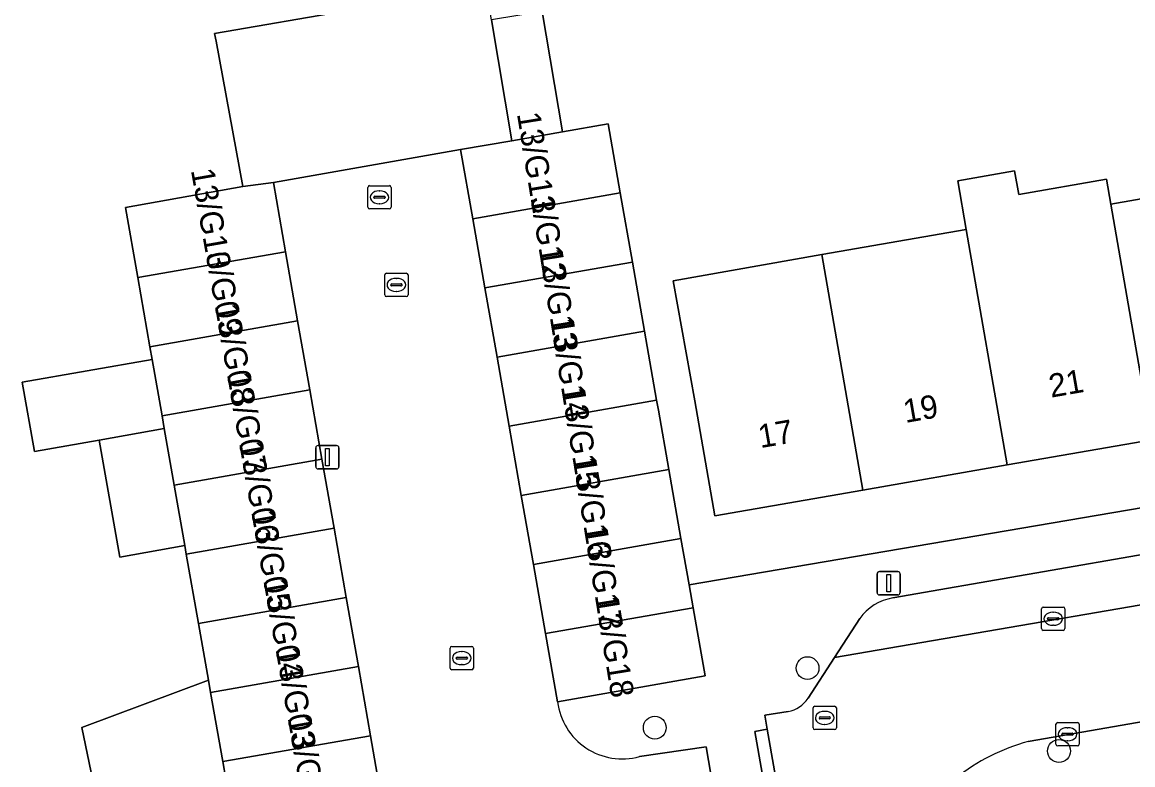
# Model space of a CAD drawing. Extents: x 162879 to 165540, y 384011 to 385181.
# Drawn here: x 164313.21 to 164360.84, y 384468.97 to 384500.81 of the extents above; entities that cross this region are included whole.
import ezdxf

# ---------------------------------------------------------------- set-up
doc = ezdxf.new("R2010")
doc.units = 0
for name, color, linetype in [('IMGEO_Boom', 7, 'Continuous'), ('IMGEO_Erf', 7, 'Continuous'), ('IMGEO_Kolk', 7, 'Continuous'), ('IMGEO_Lichtmast', 7, 'Continuous'), ('IMGEO_Pand', 7, 'Continuous'), ('IMGEO_Pand_nummerreeks', 7, 'Continuous'), ('IMGEO_Parkeervlak_open', 7, 'Continuous'), ('IMGEO_Rijbaan_lokaal_open', 7, 'Continuous'), ('IMGEO_Rioolput', 7, 'Continuous'), ('IMGEO_Voetpad_open', 7, 'Continuous')]:
    doc.layers.add(name, color=color, linetype=linetype)

msp = doc.modelspace()

# ---------------------------------------------------------------- linework, layer by layer
at = {"layer": 'IMGEO_Boom'}
for centre in [(164346.895, 384473.115), (164340.343, 384470.56), (164357.678, 384469.56)]:
    msp.add_circle(centre, 0.489, dxfattribs=at)
at = {"layer": 'IMGEO_Erf'}
for points in [[(164323.63, 384438.372), (164321.23, 384452.446), (164316.76, 384451.807), (164316.201, 384455.705), (164320.568, 384456.33), (164319.501, 384462.586), (164317.494, 384462.233), (164315.777, 384470.571), (164321.2, 384472.597), (164320.772, 384475.035), (164320.251, 384478), (164320.187, 384478.367), (164317.401, 384477.877), (164316.519, 384482.896), (164313.734, 384482.406), (164313.213, 384485.374), (164318.783, 384486.353), (164318.688, 384486.895), (164318.167, 384489.86), (164317.639, 384492.865), (164322.669, 384493.763), (164321.526, 384500), (164321.467, 384500.324), (164333.095, 384502.344)], [(164335.511, 384501.276), (164336.379, 384496.112), (164338.34, 384496.455), (164338.86, 384493.495), (164339.381, 384490.53), (164339.902, 384487.565), (164340.423, 384484.6), (164340.497, 384484.177), (164340.944, 384481.635), (164341.465, 384478.67), (164341.812, 384476.692), (164368.416, 384481.213)], [(164361.655, 384482.905), (164355.46, 384481.828), (164349.265, 384480.752), (164342.914, 384479.648), (164342.058, 384484.575), (164341.133, 384489.729), (164347.512, 384490.846), (164353.705, 384491.93), (164353.342, 384494.019), (164355.777, 384494.443), (164355.953, 384493.433), (164359.714, 384494.087), (164359.9, 384493.014), (164366.169, 384494.111)]]:
    msp.add_lwpolyline(points, dxfattribs=at)
at = {"layer": 'IMGEO_Kolk'}
for p, q in [((164328.759, 384489.124), (164328.759, 384489.976)), ((164328.834, 384490.05), (164329.686, 384490.05)), ((164329.247, 384489.83), (164329.272, 384489.83)), ((164329.76, 384489.976), (164329.76, 384489.124)), ((164329.018, 384489.544), (164329.018, 384489.556)), ((164329.456, 384489.507), (164329.058, 384489.507)), ((164329.061, 384489.593), (164329.459, 384489.593)), ((164329.502, 384489.556), (164329.502, 384489.544)), ((164329.686, 384489.05), (164328.834, 384489.05)), ((164329.27, 384489.27), (164329.245, 384489.27)), ((164356.93, 384474.807), (164356.93, 384475.659)), ((164357.005, 384475.733), (164357.857, 384475.733)), ((164357.418, 384475.513), (164357.443, 384475.513)), ((164357.931, 384475.659), (164357.931, 384474.807)), ((164357.189, 384475.227), (164357.189, 384475.239)), ((164357.627, 384475.19), (164357.229, 384475.19)), ((164357.232, 384475.276), (164357.63, 384475.276)), ((164357.673, 384475.239), (164357.673, 384475.227)), ((164357.857, 384474.733), (164357.005, 384474.733)), ((164357.441, 384474.953), (164357.416, 384474.953)), ((164331.564, 384473.118), (164331.564, 384473.97)), ((164331.639, 384474.044), (164332.491, 384474.044)), ((164332.052, 384473.824), (164332.077, 384473.824)), ((164332.565, 384473.97), (164332.565, 384473.118)), ((164331.823, 384473.538), (164331.823, 384473.55)), ((164332.261, 384473.501), (164331.863, 384473.501)), ((164331.866, 384473.587), (164332.264, 384473.587)), ((164332.075, 384473.264), (164332.05, 384473.264)), ((164332.307, 384473.55), (164332.307, 384473.538)), ((164332.491, 384473.044), (164331.639, 384473.044)), ((164357.623, 384470.781), (164358.475, 384470.781)), ((164357.548, 384469.855), (164357.548, 384470.707)), ((164357.807, 384470.275), (164357.807, 384470.287)), ((164357.85, 384470.324), (164358.248, 384470.324)), ((164358.036, 384470.561), (164358.061, 384470.561)), ((164358.291, 384470.287), (164358.291, 384470.275)), ((164358.549, 384470.707), (164358.549, 384469.855)), ((164358.245, 384470.238), (164357.847, 384470.238)), ((164358.059, 384470.001), (164358.034, 384470.001)), ((164358.475, 384469.781), (164357.623, 384469.781))]:
    msp.add_line(p, q, dxfattribs=at)
for points in [[(164328.759, 384489.124), (164328.759, 384489.976)], [(164328.834, 384490.05), (164329.686, 384490.05)], [(164329.76, 384489.976), (164329.76, 384489.124)], [(164329.686, 384489.05), (164328.834, 384489.05)], [(164356.93, 384474.807), (164356.93, 384475.659)], [(164357.005, 384475.733), (164357.857, 384475.733)], [(164357.931, 384475.659), (164357.931, 384474.807)], [(164357.857, 384474.733), (164357.005, 384474.733)], [(164331.564, 384473.118), (164331.564, 384473.97)], [(164331.639, 384474.044), (164332.491, 384474.044)], [(164332.565, 384473.97), (164332.565, 384473.118)], [(164332.491, 384473.044), (164331.639, 384473.044)], [(164357.623, 384470.781), (164358.475, 384470.781)], [(164357.548, 384469.855), (164357.548, 384470.707)], [(164358.549, 384470.707), (164358.549, 384469.855)], [(164358.475, 384469.781), (164357.623, 384469.781)]]:
    msp.add_lwpolyline(points, dxfattribs=at)
for centre, radius, start, end in [((164328.836, 384489.974), 0.0765, 91.552, 178.448), ((164328.836, 384489.974), 0.0765, 91.552, 178.448), ((164329.684, 384489.974), 0.0765, 1.552, 88.448), ((164329.684, 384489.974), 0.0765, 1.552, 88.448), ((164329.058, 384489.553), 0.0403, 85.8775, 175.7526), ((164329.055, 384489.543), 0.0366, 178.938, 274.7102), ((164329.459, 384489.55), 0.043, 264.8664, 352.4533), ((164329.463, 384489.555), 0.0386, 1.7309, 96.639), ((164328.836, 384489.126), 0.0765, 181.552, 268.448), ((164328.836, 384489.126), 0.0765, 181.552, 268.448), ((164329.684, 384489.126), 0.0765, 271.552, 358.448), ((164329.684, 384489.126), 0.0765, 271.552, 358.448), ((164357.007, 384475.657), 0.0765, 91.552, 178.448), ((164357.007, 384475.657), 0.0765, 91.552, 178.448), ((164357.855, 384475.657), 0.0765, 1.552, 88.448), ((164357.855, 384475.657), 0.0765, 1.552, 88.448), ((164357.229, 384475.236), 0.0403, 85.8775, 175.7526), ((164357.226, 384475.226), 0.0366, 178.938, 274.7102), ((164357.63, 384475.233), 0.043, 264.8664, 352.4533), ((164357.634, 384475.238), 0.0386, 1.7309, 96.639), ((164357.007, 384474.809), 0.0765, 181.552, 268.448), ((164357.007, 384474.809), 0.0765, 181.552, 268.448), ((164357.855, 384474.809), 0.0765, 271.552, 358.448), ((164357.855, 384474.809), 0.0765, 271.552, 358.448), ((164331.641, 384473.968), 0.0765, 91.552, 178.448), ((164331.641, 384473.968), 0.0765, 91.552, 178.448), ((164332.489, 384473.968), 0.0765, 1.552, 88.448), ((164332.489, 384473.968), 0.0765, 1.552, 88.448), ((164331.863, 384473.547), 0.0403, 85.8775, 175.7526), ((164331.86, 384473.537), 0.0366, 178.938, 274.7102), ((164332.264, 384473.544), 0.043, 264.8664, 352.4533), ((164332.268, 384473.549), 0.0386, 1.7309, 96.639), ((164331.641, 384473.12), 0.0765, 181.552, 268.448), ((164331.641, 384473.12), 0.0765, 181.552, 268.448), ((164332.489, 384473.12), 0.0765, 271.552, 358.448), ((164332.489, 384473.12), 0.0765, 271.552, 358.448), ((164357.625, 384470.705), 0.0765, 91.552, 178.448), ((164357.625, 384470.705), 0.0765, 91.552, 178.448), ((164358.473, 384470.705), 0.0765, 1.552, 88.448), ((164358.473, 384470.705), 0.0765, 1.552, 88.448), ((164357.847, 384470.284), 0.0403, 85.8775, 175.7526), ((164357.844, 384470.274), 0.0366, 178.938, 274.7102), ((164358.248, 384470.281), 0.043, 264.8664, 352.4533), ((164358.252, 384470.286), 0.0386, 1.7309, 96.639), ((164357.625, 384469.857), 0.0765, 181.552, 268.448), ((164357.625, 384469.857), 0.0765, 181.552, 268.448), ((164358.473, 384469.857), 0.0765, 271.552, 358.448), ((164358.473, 384469.857), 0.0765, 271.552, 358.448)]:
    msp.add_arc(centre, radius, start, end, dxfattribs=at)
for centre, major_axis, ratio, start_param, end_param in [((164329.246, 384489.55), (-0.387, 0.002), 0.722429, 4.712389, 7.853982), ((164329.271, 384489.55), (-0.39, 0.002), 0.717154, 1.570796, 4.712389), ((164357.417, 384475.233), (-0.387, 0.002), 0.722429, 4.712389, 7.853982), ((164357.442, 384475.233), (-0.39, 0.002), 0.717154, 1.570796, 4.712389), ((164332.051, 384473.544), (-0.387, 0.002), 0.722429, 4.712389, 7.853982), ((164332.076, 384473.544), (-0.39, 0.002), 0.717154, 1.570796, 4.712389), ((164358.035, 384470.281), (-0.387, 0.002), 0.722429, 4.712389, 7.853982), ((164358.06, 384470.281), (-0.39, 0.002), 0.717154, 1.570796, 4.712389)]:
    msp.add_ellipse(centre, major_axis=major_axis, ratio=ratio, start_param=start_param, end_param=end_param, dxfattribs=at)
at = {"layer": 'IMGEO_Lichtmast'}
for p, q in [((164325.904, 384482.659), (164326.694, 384482.659)), ((164326.694, 384482.659), (164325.904, 384482.659)), ((164325.804, 384481.759), (164325.804, 384482.559)), ((164325.804, 384482.559), (164325.804, 384481.759)), ((164326.794, 384482.559), (164326.794, 384481.759)), ((164326.794, 384481.759), (164326.794, 384482.559)), ((164326.694, 384481.659), (164325.904, 384481.659)), ((164325.904, 384481.659), (164326.694, 384481.659)), ((164349.876, 384476.355), (164349.876, 384477.155)), ((164349.876, 384477.155), (164349.876, 384476.355)), ((164349.976, 384477.255), (164350.766, 384477.255)), ((164350.766, 384477.255), (164349.976, 384477.255)), ((164350.866, 384477.155), (164350.866, 384476.355)), ((164350.866, 384476.355), (164350.866, 384477.155)), ((164350.766, 384476.255), (164349.976, 384476.255)), ((164349.976, 384476.255), (164350.766, 384476.255))]:
    msp.add_line(p, q, dxfattribs=at)
for points in [[(164326.224, 384482.534), (164326.374, 384482.534), (164326.374, 384481.784), (164326.224, 384481.784), (164326.224, 384482.534)], [(164350.296, 384477.13), (164350.446, 384477.13), (164350.446, 384476.38), (164350.296, 384476.38), (164350.296, 384477.13)]]:
    msp.add_lwpolyline(points, dxfattribs=at)
for centre, start, end in [((164325.904, 384482.559), 90, 180), ((164325.904, 384482.559), 90, 180), ((164326.694, 384482.559), 0, 90), ((164326.694, 384482.559), 360, 90), ((164325.904, 384481.759), 180, 270), ((164325.904, 384481.759), 180, 270), ((164326.694, 384481.759), 270, 0), ((164326.694, 384481.759), 270, 0), ((164349.976, 384477.155), 90, 180), ((164349.976, 384477.155), 90, 180), ((164350.766, 384477.155), 0, 90), ((164350.766, 384477.155), 360, 90), ((164349.976, 384476.355), 180, 270), ((164349.976, 384476.355), 180, 270), ((164350.766, 384476.355), 270, 0), ((164350.766, 384476.355), 270, 0)]:
    msp.add_arc(centre, 0.1, start, end, dxfattribs=at)
at = {"layer": 'IMGEO_Pand'}
for points in [[(164333.336, 384500.91), (164333.095, 384502.344), (164321.467, 384500.324), (164321.526, 384500), (164322.669, 384493.763), (164323.984, 384493.938), (164332.014, 384495.349), (164334.207, 384495.732)], [(164335.511, 384501.276), (164333.336, 384500.91), (164334.207, 384495.732), (164336.379, 384496.112)], [(164338.34, 384496.455), (164336.379, 384496.112), (164334.207, 384495.732), (164332.014, 384495.349), (164332.535, 384492.384), (164338.86, 384493.495)], [(164359.9, 384493.014), (164359.714, 384494.087), (164355.953, 384493.433), (164355.777, 384494.443), (164353.342, 384494.019), (164353.705, 384491.93), (164355.46, 384481.828), (164361.655, 384482.905)], [(164366.169, 384494.111), (164359.9, 384493.014), (164361.655, 384482.905), (164367.867, 384483.984)], [(164322.669, 384493.763), (164317.639, 384492.865), (164318.167, 384489.86), (164324.505, 384490.973), (164323.984, 384493.938)], [(164333.056, 384489.419), (164339.381, 384490.53), (164338.86, 384493.495), (164332.535, 384492.384)], [(164353.705, 384491.93), (164347.512, 384490.846), (164349.265, 384480.752), (164355.46, 384481.828)], [(164318.688, 384486.895), (164325.026, 384488.008), (164324.505, 384490.973), (164318.167, 384489.86)], [(164349.265, 384480.752), (164347.512, 384490.846), (164341.133, 384489.729), (164342.058, 384484.575), (164342.914, 384479.648)], [(164333.577, 384486.454), (164339.902, 384487.565), (164339.381, 384490.53), (164333.056, 384489.419)], [(164325.026, 384488.008), (164318.688, 384486.895), (164318.783, 384486.353), (164319.209, 384483.93), (164325.547, 384485.043)], [(164333.577, 384486.454), (164334.098, 384483.489), (164340.423, 384484.6), (164339.902, 384487.565)], [(164318.783, 384486.353), (164313.213, 384485.374), (164313.734, 384482.406), (164316.519, 384482.896), (164319.305, 384483.385), (164319.209, 384483.93)], [(164325.547, 384485.043), (164319.209, 384483.93), (164319.305, 384483.385), (164319.73, 384480.965), (164326.068, 384482.078)], [(164334.618, 384480.524), (164340.944, 384481.635), (164340.497, 384484.177), (164340.423, 384484.6), (164334.098, 384483.489)], [(164319.73, 384480.965), (164319.305, 384483.385), (164316.519, 384482.896), (164317.401, 384477.877), (164320.187, 384478.367)], [(164326.068, 384482.078), (164319.73, 384480.965), (164320.187, 384478.367), (164320.251, 384478), (164326.588, 384479.113)], [(164334.618, 384480.524), (164335.139, 384477.559), (164341.465, 384478.67), (164340.944, 384481.635)], [(164320.251, 384478), (164320.772, 384475.035), (164327.109, 384476.148), (164326.588, 384479.113)], [(164335.66, 384474.594), (164341.985, 384475.705), (164341.812, 384476.692), (164341.465, 384478.67), (164335.139, 384477.559)], [(164321.293, 384472.07), (164327.63, 384473.183), (164327.109, 384476.148), (164320.772, 384475.035), (164321.2, 384472.597)], [(164335.66, 384474.594), (164336.174, 384471.669), (164342.499, 384472.78), (164341.985, 384475.705)], [(164328.151, 384470.218), (164327.63, 384473.183), (164321.293, 384472.07), (164321.814, 384469.105)], [(164321.814, 384469.105), (164321.293, 384472.07), (164321.2, 384472.597), (164315.777, 384470.571), (164317.494, 384462.233), (164319.501, 384462.586), (164322.855, 384463.175), (164322.335, 384466.14)], [(164328.672, 384467.253), (164328.151, 384470.218), (164321.814, 384469.105), (164322.335, 384466.14)]]:
    msp.add_lwpolyline(points, close=True, dxfattribs=at)
at = {"layer": 'IMGEO_Parkeervlak_open'}
for points in [[(164368.195, 384477.034), (164367.835, 384479.134), (164350.547, 384476.123)], [(164349.132, 384475.24), (164348.049, 384473.565), (164368.195, 384477.034)]]:
    msp.add_lwpolyline(points, dxfattribs=at)
msp.add_arc((164350.901, 384473.98), 2.172, 99.3914, 144.5393, dxfattribs=at)
at = {"layer": 'IMGEO_Rijbaan_lokaal_open'}
for points in [[(164336.174, 384471.669), (164335.66, 384474.594), (164335.139, 384477.559), (164334.618, 384480.524), (164334.098, 384483.489), (164333.577, 384486.454), (164333.056, 384489.419), (164332.535, 384492.384), (164332.014, 384495.349), (164323.984, 384493.938), (164324.505, 384490.973), (164325.026, 384488.008), (164325.547, 384485.043), (164326.068, 384482.078), (164326.588, 384479.113), (164327.109, 384476.148), (164327.63, 384473.183), (164328.151, 384470.218), (164328.672, 384467.253), (164329.193, 384464.288), (164343.058, 384466.729), (164342.547, 384469.739), (164339.686, 384469.322)], [(164368.195, 384477.034), (164348.049, 384473.565), (164346.921, 384471.821)], [(164356.36, 384469.971), (164369.03, 384472.166), (164368.195, 384477.034)], [(164346.064, 384471.252), (164345.062, 384471.091), (164345.165, 384470.493), (164345.787, 384466.921), (164348.114, 384453.537), (164353.047, 384454.373), (164351.504, 384463.187)]]:
    msp.add_lwpolyline(points, dxfattribs=at)
for centre, radius, start, end in [((164345.772, 384472.621), 1.4, 282.0303, 325.1336), ((164338.942, 384472.009), 2.788, 187.0076, 285.4843), ((164358.59, 384461.751), 8.517, 105.1807, 128.7877)]:
    msp.add_arc(centre, radius, start, end, dxfattribs=at)
at = {"layer": 'IMGEO_Rioolput'}
for p, q in [((164328.036, 384492.879), (164328.036, 384493.731)), ((164328.111, 384493.805), (164328.963, 384493.805)), ((164329.037, 384493.731), (164329.037, 384492.879)), ((164328.295, 384493.299), (164328.295, 384493.311)), ((164328.733, 384493.262), (164328.335, 384493.262)), ((164328.338, 384493.348), (164328.736, 384493.348)), ((164328.524, 384493.585), (164328.549, 384493.585)), ((164328.779, 384493.311), (164328.779, 384493.299)), ((164328.963, 384492.805), (164328.111, 384492.805)), ((164328.547, 384493.025), (164328.522, 384493.025)), ((164347.13, 384470.556), (164347.13, 384471.408)), ((164347.205, 384471.482), (164348.057, 384471.482)), ((164347.618, 384471.262), (164347.643, 384471.262)), ((164348.131, 384471.408), (164348.131, 384470.556)), ((164347.389, 384470.976), (164347.389, 384470.988)), ((164347.827, 384470.939), (164347.429, 384470.939)), ((164347.432, 384471.025), (164347.83, 384471.025)), ((164347.873, 384470.988), (164347.873, 384470.976)), ((164348.057, 384470.482), (164347.205, 384470.482)), ((164347.641, 384470.702), (164347.616, 384470.702))]:
    msp.add_line(p, q, dxfattribs=at)
for points in [[(164328.036, 384492.879), (164328.036, 384493.731)], [(164328.111, 384493.805), (164328.963, 384493.805)], [(164329.037, 384493.731), (164329.037, 384492.879)], [(164328.963, 384492.805), (164328.111, 384492.805)], [(164347.13, 384470.556), (164347.13, 384471.408)], [(164347.205, 384471.482), (164348.057, 384471.482)], [(164348.131, 384471.408), (164348.131, 384470.556)], [(164348.057, 384470.482), (164347.205, 384470.482)]]:
    msp.add_lwpolyline(points, dxfattribs=at)
for centre, radius, start, end in [((164328.113, 384493.729), 0.0765, 91.552, 178.448), ((164328.113, 384493.729), 0.0765, 91.552, 178.448), ((164328.961, 384493.729), 0.0765, 1.552, 88.448), ((164328.961, 384493.729), 0.0765, 1.552, 88.448), ((164328.335, 384493.308), 0.0403, 85.8775, 175.7526), ((164328.332, 384493.298), 0.0366, 178.938, 274.7102), ((164328.736, 384493.305), 0.043, 264.8664, 352.4533), ((164328.74, 384493.31), 0.0386, 1.7309, 96.639), ((164328.113, 384492.881), 0.0765, 181.552, 268.448), ((164328.113, 384492.881), 0.0765, 181.552, 268.448), ((164328.961, 384492.881), 0.0765, 271.552, 358.448), ((164328.961, 384492.881), 0.0765, 271.552, 358.448), ((164347.207, 384471.406), 0.0765, 91.552, 178.448), ((164347.207, 384471.406), 0.0765, 91.552, 178.448), ((164348.055, 384471.406), 0.0765, 1.552, 88.448), ((164348.055, 384471.406), 0.0765, 1.552, 88.448), ((164347.429, 384470.985), 0.0403, 85.8775, 175.7526), ((164347.426, 384470.975), 0.0366, 178.938, 274.7102), ((164347.83, 384470.982), 0.043, 264.8664, 352.4533), ((164347.834, 384470.987), 0.0386, 1.7309, 96.639), ((164347.207, 384470.558), 0.0765, 181.552, 268.448), ((164347.207, 384470.558), 0.0765, 181.552, 268.448), ((164348.055, 384470.558), 0.0765, 271.552, 358.448), ((164348.055, 384470.558), 0.0765, 271.552, 358.448)]:
    msp.add_arc(centre, radius, start, end, dxfattribs=at)
for centre, major_axis, ratio, start_param, end_param in [((164328.523, 384493.305), (-0.387, 0.002), 0.722429, 4.712389, 7.853982), ((164328.548, 384493.305), (-0.39, 0.002), 0.717154, 1.570796, 4.712389), ((164347.617, 384470.982), (-0.387, 0.002), 0.722429, 4.712389, 7.853982), ((164347.642, 384470.982), (-0.39, 0.002), 0.717154, 1.570796, 4.712389)]:
    msp.add_ellipse(centre, major_axis=major_axis, ratio=ratio, start_param=start_param, end_param=end_param, dxfattribs=at)
at = {"layer": 'IMGEO_Voetpad_open'}
for points in [[(164421.411, 384486.193), (164421.248, 384487.124), (164421.377, 384487.147), (164420.792, 384490.396), (164416.085, 384489.611), (164368.416, 384481.213), (164341.812, 384476.692), (164341.985, 384475.705), (164342.499, 384472.78), (164336.174, 384471.669)], [(164350.547, 384476.123), (164367.835, 384479.134), (164370.988, 384479.683), (164400.338, 384484.794)], [(164402.003, 384477.829), (164388.643, 384475.533), (164388.732, 384474.998), (164380.184, 384473.554), (164380.099, 384474.066), (164372.184, 384472.707), (164369.03, 384472.166), (164356.36, 384469.971)], [(164346.921, 384471.821), (164348.049, 384473.565), (164349.132, 384475.24)], [(164339.686, 384469.322), (164342.547, 384469.739), (164343.058, 384466.729), (164345.26, 384466.83), (164344.636, 384470.402), (164345.165, 384470.493), (164345.062, 384471.091), (164346.064, 384471.252)]]:
    msp.add_lwpolyline(points, dxfattribs=at)
msp.add_lwpolyline([(164345.165, 384470.493), (164344.636, 384470.402), (164345.26, 384466.83), (164345.787, 384466.921)], close=True, dxfattribs=at)
for centre, radius, start, end in [((164350.901, 384473.98), 2.172, 99.3914, 144.5393), ((164345.772, 384472.621), 1.4, 282.0303, 325.1336), ((164338.942, 384472.009), 2.788, 187.0076, 285.4843), ((164358.59, 384461.751), 8.517, 105.1807, 128.7877)]:
    msp.add_arc(centre, radius, start, end, dxfattribs=at)

# ---------------------------------------------------------------- texts
at = {"layer": 'IMGEO_Pand_nummerreeks'}
for s, rotation, p in [('13/G11', 279.1786, (164334.429, 384496.888)), ('13/G10', 280.0195, (164320.445, 384494.47)), ('13/G12', 279.1781, (164334.893, 384494.022)), ('13/G09', 280.0195, (164320.949, 384491.618)), ('13/G13', 279.1781, (164335.376, 384491.034)), ('13/G08', 280.0208, (164321.471, 384488.664)), ('13/G14', 279.1781, (164335.857, 384488.052)), ('13/G07', 280.0208, (164321.992, 384485.719)), ('21', 9.8549, (164357.335, 384484.711)), ('13/G15', 279.1781, (164336.339, 384485.071)), ('19', 9.8577, (164351.092, 384483.627)), ('17', 9.8577, (164344.87, 384482.546)), ('13/G06', 280.0208, (164322.512, 384482.771)), ('13/G16', 279.1781, (164336.821, 384482.089)), ('13/G05', 280.0195, (164323.033, 384479.823)), ('13/G17', 279.1781, (164337.303, 384479.107)), ('13/G04', 280.0195, (164323.554, 384476.875)), ('13/G18', 279.1781, (164337.785, 384476.122)), ('13/G03', 280.0195, (164324.075, 384473.927)), ('13/G02', 280.0195, (164324.594, 384470.985))]:
    msp.add_text(s, height=1, rotation=rotation, dxfattribs=at).set_placement(p)

doc.saveas('drawing.dxf')
